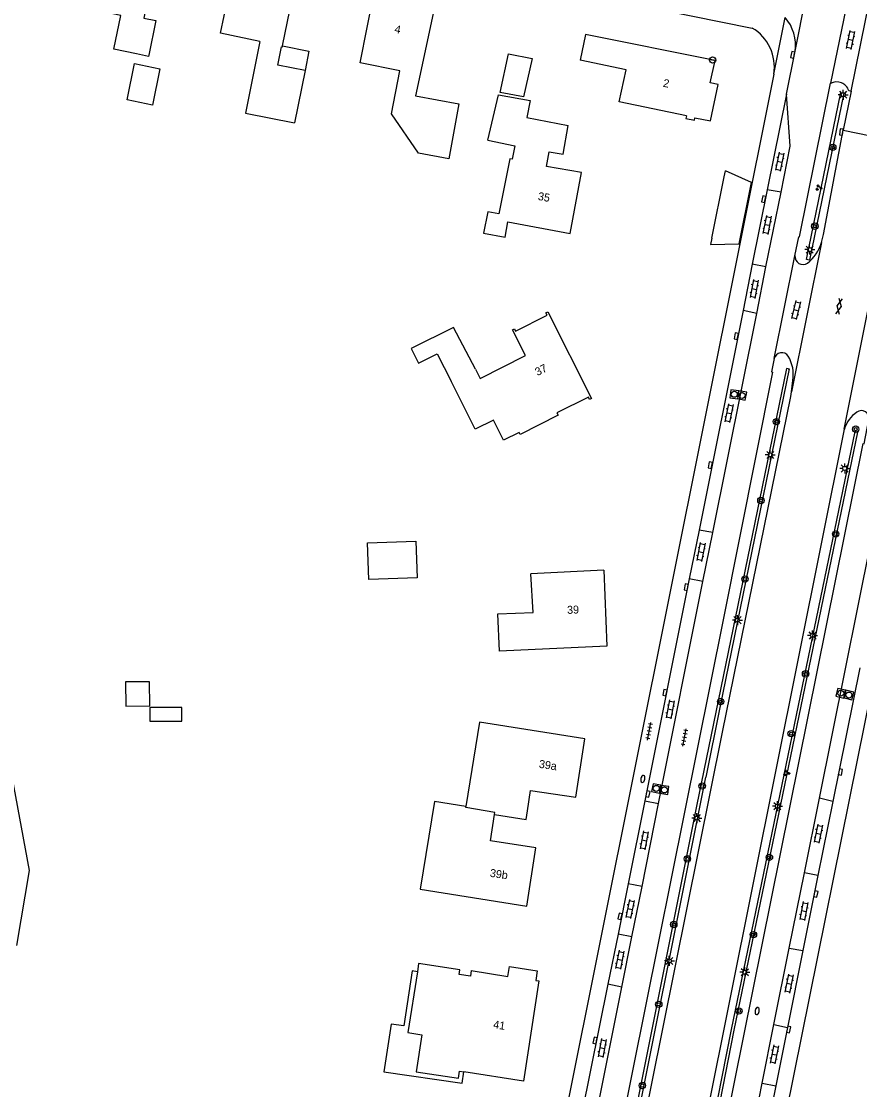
# Model space of a CAD drawing. Extents: x 131000 to 133013, y 393000 to 396501.
# Drawn here: x 132476.7 to 132581.5, y 394624.9 to 394758.4 of the extents above; entities that cross this region are included whole.
import ezdxf

# ---------------------------------------------------------------- set-up
doc = ezdxf.new("R2010")
doc.units = 0
for name, color, linetype in [('gg-afsc-erfafscheiding', 7, 'Continuous'), ('gg-anno-huisnummerreeks BGT', 7, 'Continuous'), ('gg-bbg-bijgebouw', 7, 'Continuous'), ('gg-bbg-gedigitaliseerde bebouwing', 7, 'Continuous'), ('gg-bbg-gedigitaliseerde bijgebouw', 7, 'Continuous'), ('gg-bbg-hoofdgebouw', 7, 'Continuous'), ('gg-bbg-luifel en loopbrug', 7, 'Continuous'), ('gg-bbg-onder overbouw', 7, 'Continuous'), ('gg-bbg-pand overbouw', 7, 'Continuous'), ('gg-bbg-tussenscheiding', 7, 'Continuous'), ('gg-knt-verharding', 7, 'Continuous'), ('gg-knt-verharding nz', 7, 'Continuous'), ('gt-grn-groengrens', 7, 'Continuous'), ('gt-grn-weggrens', 7, 'Continuous'), ('gt-symb-boom', 7, 'Continuous'), ('gt-symb-brandkraan', 7, 'Continuous'), ('gt-symb-gesloten verharding', 7, 'Continuous'), ('gt-symb-groenvak', 7, 'Continuous'), ('gt-symb-hoogtemerk', 7, 'Continuous'), ('gt-symb-klinker verharding', 7, 'Continuous'), ('gt-symb-kolk', 7, 'Continuous'), ('gt-symb-lichtmast', 7, 'Continuous'), ('gt-symb-rioolschacht', 7, 'Continuous'), ('gt-symb-tegel verharding', 7, 'Continuous')]:
    doc.layers.add(name, color=color, linetype=linetype)

# ---------------------------------------------------------------- blocks, each defined once
blk = doc.blocks.new('gt0-BOOM')
at = {"layer": 'gt-symb-boom'}
for radius in [0.4, 0.2]:
    blk.add_circle((0, 0), radius, dxfattribs=at)
blk = doc.blocks.new('gt0-LMAST')
at = {"layer": 'gt-symb-lichtmast'}
for p, q in [((-0.18, 0.17), (-0.45, 0.44)), ((-0.01, 0.25), (-0.01, 0.62)), ((0.17, 0.17), (0.44, 0.44)), ((-0.26, 0), (-0.63, 0)), ((-0.18, -0.18), (-0.45, -0.45)), ((-0.01, -0.25), (-0.01, -0.63)), ((0.44, -0.45), (0.17, -0.18)), ((0.24, 0), (0.62, 0))]:
    blk.add_line(p, q, dxfattribs=at)
blk.add_circle((-0.01, 0), 0.25, dxfattribs=at)
blk = doc.blocks.new('gt0-KL1')
at = {"layer": 'gt-symb-klinker verharding'}
for p, q in [((-1.15, 0.3), (1.15, 0.3)), ((-1, -0.3), (-1, 0.3)), ((-0.5, 0.3), (-0.5, 0.45)), ((0, -0.3), (0, 0.3)), ((0.5, 0.3), (0.5, 0.45)), ((1, -0.3), (1, 0.3)), ((-1.15, -0.3), (1.15, -0.3)), ((-0.5, -0.45), (-0.5, -0.3)), ((0.5, -0.45), (0.5, -0.3))]:
    blk.add_line(p, q, dxfattribs=at)
blk = doc.blocks.new('gt0-KOLK')
at = {"layer": 'gt-symb-kolk'}
blk.add_lwpolyline([(0, 0), (0.37, 0), (0.37, 0.4), (-0.38, 0.4), (-0.38, 0), (0, 0)], dxfattribs=at)
blk = doc.blocks.new('gt0-RS')
at = {"layer": 'gt-symb-rioolschacht'}
blk.add_lwpolyline([(-0.5, -0.5), (0.5, -0.5), (0.5, 0.5), (-0.5, 0.5)], close=True, dxfattribs=at)
blk.add_circle((0, 0), 0.375, dxfattribs=at)
blk = doc.blocks.new('gt0-GRVAK')
at = {"layer": 'gt-symb-groenvak'}
for p, q in [((-0.11, 0.19), (-0.23, 0.24)), ((-0.18, 0.15), (0.09, 0.15)), ((-0.09, 0.21), (-0.16, 0.32)), ((-0.05, 0.21), (-0.05, 0.39)), ((0, 0.21), (0.06, 0.32)), ((0.02, 0.19), (0.13, 0.24)), ((0.26, -0.05), (0.2, 0.06)), ((0.31, -0.05), (0.31, 0.13)), ((0.35, -0.05), (0.41, 0.06)), ((-0.24, -0.23), (-0.36, -0.18)), ((-0.32, -0.26), (-0.05, -0.26)), ((-0.23, -0.21), (-0.29, -0.09)), ((-0.18, -0.2), (-0.18, -0.02)), ((-0.14, -0.21), (-0.07, -0.09)), ((-0.12, -0.23), (0, -0.18)), ((0.24, -0.07), (0.12, -0.02)), ((0.17, -0.11), (0.44, -0.11)), ((0.37, -0.07), (0.49, -0.02))]:
    blk.add_line(p, q, dxfattribs=at)
blk = doc.blocks.new('gt0-GESVH1')
at = {"layer": 'gt-symb-gesloten verharding'}
for p, q in [((-0.99, -0.26), (0.01, 0.24)), ((0.01, -0.26), (-0.99, 0.24)), ((0.01, 0.24), (1.01, -0.26)), ((1.01, 0.24), (0.01, -0.26))]:
    blk.add_line(p, q, dxfattribs=at)
blk = doc.blocks.new('gt0-HMERK')
at = {"layer": 'gt-symb-hoogtemerk'}
blk.add_circle((0, 0), 0.4, dxfattribs=at)
blk.add_text('N.A.P', height=0.2, dxfattribs=at).set_placement((-0.35, -0.1))
blk = doc.blocks.new('gt0-TEG1')
at = {"layer": 'gt-symb-tegel verharding'}
for p, q in [((-1.12, 0), (1.12, 0)), ((-0.9, -0.25), (-0.9, 0.25)), ((-0.45, -0.25), (-0.45, 0.25)), ((0, -0.25), (0, 0.25)), ((0.45, -0.25), (0.45, 0.25)), ((0.9, -0.25), (0.9, 0.25))]:
    blk.add_line(p, q, dxfattribs=at)
blk = doc.blocks.new('gt0-BR')
at = {"layer": 'gt-symb-brandkraan'}
for centre, radius, start, end in [((-0.24, 0), 0.206, 107.5669, 252.4331), ((0.6, -2.66), 3, 106.892, 107.5669), ((0, -0.69), 0.938, 73.108, 106.892), ((-0.6, -2.66), 3, 72.4331, 73.108), ((0.24, 0), 0.206, 287.567, 72.4331), ((0.6, 2.66), 3, 252.4331, 253.108), ((0, 0.69), 0.938, 253.108, 286.8921), ((-0.6, 2.66), 3, 286.8921, 287.567)]:
    blk.add_arc(centre, radius, start, end, dxfattribs=at)

msp = doc.modelspace()

# ---------------------------------------------------------------- linework, layer by layer
at = {"layer": 'gg-afsc-erfafscheiding'}
msp.add_lwpolyline([(132468.18, 394750.69), (132463.44, 394728.72), (132472.07, 394682.73), (132477.72, 394652.3), (132476.14, 394642.93)], dxfattribs=at)
at = {"layer": 'gg-bbg-bijgebouw'}
msp.add_lwpolyline([(132537.6, 394754.32), (132540.53, 394753.76), (132539.47, 394748.94), (132536.54, 394749.51), (132537.6, 394754.32)], dxfattribs=at)
at = {"layer": 'gg-bbg-gedigitaliseerde bebouwing'}
for p, q in [((132512.19, 394752.24), (132510.85, 394745.7)), ((132549.49, 394689.81), (132540.39, 394689.38)), ((132539.46, 394626.01), (132532.02, 394627.18))]:
    msp.add_line(p, q, dxfattribs=at)
for points in [[(132491.11, 394754.31), (132488.3, 394754.89), (132489.17, 394759.13), (132484.36, 394760.11), (132486.17, 394769.04)], [(132506.53, 394755.85), (132501.64, 394756.91), (132503.44, 394765.6)], [(132524.01, 394752.21), (132519.05, 394753.22), (132520.83, 394762.06)], [(132506.53, 394755.85), (132504.74, 394746.92), (132510.85, 394745.7)], [(132492.67, 394754.17), (132492.63, 394753.98), (132491.11, 394754.31)], [(132559.81, 394746.57), (132551.42, 394748.31), (132552.29, 394752.32), (132546.56, 394753.55)], [(132531.4, 394748.07), (132530.13, 394741.2), (132526.35, 394741.9), (132522.97, 394746.82), (132524.01, 394752.21)], [(132535.02, 394743.56), (132538.38, 394742.83), (132538.06, 394741.15)], [(132538.06, 394741.15), (132537.75, 394741.21), (132536.38, 394734.33), (132535.01, 394734.6), (132534.48, 394731.94)], [(132533.46, 394714.95), (132530.71, 394720.14), (132525.44, 394717.51)], [(132525.44, 394717.51), (132526.36, 394715.7), (132528.69, 394716.87), (132530.42, 394713.42)], [(132533.46, 394714.95), (132534.05, 394713.79), (132539.72, 394716.66)], [(132543.8, 394709.17), (132539.06, 394706.78), (132538.94, 394707.03), (132536.99, 394706.05), (132535.72, 394708.58), (132533.45, 394707.43), (132530.42, 394713.42)], [(132549.87, 394680.33), (132536.45, 394679.7), (132536.26, 394684.37), (132540.66, 394684.55), (132540.39, 394689.38)], [(132547.11, 394668.78), (132533.98, 394670.86), (132532.27, 394660.31)], [(132532.27, 394660.31), (132528.35, 394660.95), (132526.56, 394649.96), (132539.88, 394647.84)], [(132532.94, 394639.81), (132532.83, 394639.11), (132531.43, 394639.32), (132531.52, 394639.92), (132526.37, 394640.71), (132526.21, 394639.67)], [(132526.21, 394639.67), (132525.04, 394632.06), (132526.78, 394631.79), (132526.07, 394627.17), (132531.36, 394626.36), (132531.49, 394627.26), (132532.02, 394627.18)]]:
    msp.add_lwpolyline(points, dxfattribs=at)
at = {"layer": 'gg-bbg-gedigitaliseerde bijgebouw'}
for points in [[(132490.88, 394753.1), (132494.05, 394752.45), (132493.13, 394747.92), (132489.95, 394748.57), (132490.88, 394753.1)], [(132520.16, 394688.66), (132520, 394693.24), (132526, 394693.46), (132526.17, 394688.88), (132520.16, 394688.66)], [(132489.78, 394672.84), (132492.8, 394672.88), (132492.76, 394675.9), (132489.74, 394675.86), (132489.78, 394672.84)], [(132492.8, 394672.68), (132492.8, 394670.98), (132496.8, 394670.98), (132496.8, 394672.68), (132492.8, 394672.68)]]:
    msp.add_lwpolyline(points, dxfattribs=at)
at = {"layer": 'gg-bbg-hoofdgebouw'}
for p, q in [((132549.49, 394689.81), (132549.87, 394680.33)), ((132541.38, 394638.51), (132539.46, 394626.01))]:
    msp.add_line(p, q, dxfattribs=at)
for points in [[(132486.17, 394769.04), (132493.78, 394767.52), (132492.03, 394758.8), (132493.53, 394758.47), (132492.67, 394754.17)], [(132509.38, 394755.34), (132511.14, 394764.06), (132503.44, 394765.6)], [(132520.83, 394762.06), (132528.43, 394760.53), (132525.98, 394749.07), (132531.4, 394748.07)], [(132559.81, 394746.57), (132559.75, 394746.25), (132560.82, 394746.04), (132560.88, 394746.35), (132562.83, 394745.96), (132563.78, 394750.48), (132562.8, 394750.69), (132563.4, 394753.49), (132547.21, 394756.76), (132546.56, 394753.55)], [(132535.02, 394743.56), (132536.36, 394749.22), (132540.29, 394748.48), (132539.89, 394746.36), (132545.06, 394745.38)], [(132546.71, 394739.49), (132542.34, 394740.24), (132542.66, 394742.08), (132544.44, 394741.78), (132545.06, 394745.38)], [(132534.48, 394731.94), (132537.16, 394731.44), (132537.52, 394733.33), (132545.28, 394731.87), (132546.71, 394739.49)], [(132539.72, 394716.66), (132538.1, 394719.86), (132538.34, 394719.98), (132538.48, 394719.69), (132542.41, 394721.68), (132542.27, 394721.97), (132542.51, 394722.09), (132547.97, 394711.28), (132547.72, 394711.15), (132547.57, 394711.44), (132543.64, 394709.47), (132543.8, 394709.17)], [(132539.96, 394659.78), (132540.36, 394662.32), (132546, 394661.47), (132547.11, 394668.78)], [(132539.88, 394647.84), (132540.99, 394655.14), (132535.34, 394656.02), (132535.84, 394659.29)], [(132535.84, 394659.29), (132539.78, 394658.67), (132539.96, 394659.78)], [(132532.94, 394639.81), (132537.53, 394639.09), (132537.72, 394640.31), (132541.16, 394639.78), (132540.99, 394638.56), (132541.38, 394638.51)]]:
    msp.add_lwpolyline(points, dxfattribs=at)
at = {"layer": 'gg-bbg-luifel en loopbrug'}
for p, q in [((132562.98, 394731.29), (132564.52, 394738.94)), ((132564.52, 394738.94), (132564.68, 394739.73)), ((132567.95, 394738.25), (132564.68, 394739.73)), ((132566.41, 394730.6), (132567.95, 394738.25))]:
    msp.add_line(p, q, dxfattribs=at)
for points in [[(132562.98, 394731.29), (132562.82, 394730.51), (132566.41, 394730.6)], [(132526.21, 394639.67), (132525.57, 394639.77), (132524.51, 394632.89), (132522.93, 394633.13), (132522.01, 394627.15), (132531.82, 394625.73), (132532.02, 394627.18)]]:
    msp.add_lwpolyline(points, dxfattribs=at)
at = {"layer": 'gg-bbg-onder overbouw'}
msp.add_lwpolyline([(132512.19, 394752.24), (132508.78, 394752.92), (132509.24, 394755.21), (132509.35, 394755.18), (132509.38, 394755.34)], dxfattribs=at)
at = {"layer": 'gg-bbg-pand overbouw'}
msp.add_lwpolyline([(132509.38, 394755.34), (132512.65, 394754.66), (132512.19, 394752.24)], dxfattribs=at)
at = {"layer": 'gg-bbg-tussenscheiding'}
msp.add_lwpolyline([(132535.84, 394659.29), (132535.88, 394659.56), (132532.25, 394660.2), (132532.27, 394660.31)], dxfattribs=at)
at = {"layer": 'gg-knt-verharding'}
for p, q in [((132478.82, 394775.59), (132568.05, 394757.55)), ((132573.38, 394754.64), (132577.64, 394775.61)), ((132580.17, 394762.15), (132577.83, 394750.64)), ((132572.32, 394749.27), (132573.38, 394754.64)), ((132570.73, 394751.79), (132536.42, 394580.45)), ((132580.38, 394749.66), (132579.4, 394744.8)), ((132580.11, 394749.73), (132580.38, 394749.66)), ((132572.32, 394749.27), (132569.92, 394737.35)), ((132579.4, 394744.8), (132586.72, 394743.3)), ((132569.92, 394737.35), (132568.05, 394728.05)), ((132569.75, 394727.7), (132571.64, 394737.04)), ((132576.68, 394730.75), (132572.93, 394712.09)), ((132568.05, 394728.05), (132566.89, 394722.25)), ((132570.78, 394716.26), (132573.37, 394729.11)), ((132568.6, 394721.9), (132569.75, 394727.7)), ((132579.54, 394707.46), (132582.8, 394723.88)), ((132566.89, 394722.25), (132561.39, 394694.84)), ((132563.12, 394694.52), (132568.6, 394721.9)), ((132572.93, 394712.09), (132573.12, 394713.52)), ((132579.54, 394707.46), (132559.83, 394609.4)), ((132576.42, 394661.33), (132585.72, 394707.61)), ((132561.39, 394694.84), (132560.18, 394688.73)), ((132561.88, 394688.41), (132563.12, 394694.52)), ((132560.18, 394688.73), (132554.64, 394661.02)), ((132556.33, 394660.67), (132561.88, 394688.41)), ((132581.48, 394677.63), (132578.11, 394660.93)), ((132583.09, 394675.81), (132562.81, 394575.13)), ((132574.55, 394652.02), (132576.42, 394661.33)), ((132554.64, 394661.02), (132552.54, 394650.63)), ((132554.28, 394650.31), (132556.33, 394660.67)), ((132578.11, 394660.93), (132576.24, 394651.68)), ((132572.66, 394642.63), (132574.55, 394652.02)), ((132576.24, 394651.68), (132574.35, 394642.32)), ((132552.54, 394650.63), (132551.28, 394644.38)), ((132553.01, 394644.02), (132554.28, 394650.31)), ((132551.28, 394644.38), (132550.02, 394638.11)), ((132551.75, 394637.73), (132553.01, 394644.02)), ((132570.74, 394633.07), (132572.66, 394642.63)), ((132574.35, 394642.32), (132572.44, 394632.71)), ((132550.02, 394638.11), (132546.77, 394621.98)), ((132548.51, 394621.65), (132551.75, 394637.73)), ((132569.27, 394625.75), (132570.74, 394633.07)), ((132572.44, 394632.71), (132570.97, 394625.41)), ((132568.12, 394619.89), (132569.27, 394625.75)), ((132570.97, 394625.41), (132569.78, 394619.51))]:
    msp.add_line(p, q, dxfattribs=at)
for points in [[(132573.37, 394729.11), (132573.85, 394731.48), (132573.96, 394731.46), (132577.83, 394750.64)], [(132571.64, 394737.04), (132572.79, 394742.8), (132572.32, 394749.27)], [(132576.68, 394730.75), (132576.92, 394731.74), (132579.4, 394744.8)], [(132570.78, 394716.26), (132570.45, 394714.6), (132570.55, 394714.58), (132564.39, 394683.63), (132549.87, 394611.33)], [(132552.5, 394610.82), (132564.32, 394669.58), (132572.86, 394711.51), (132572.93, 394712.09)], [(132562.42, 394608.94), (132581.89, 394705.64), (132582.01, 394705.62), (132582.62, 394708.65)]]:
    msp.add_lwpolyline(points, dxfattribs=at)
for centre, radius, start, end in [((132568.1, 394755.4), 5.34, 351.7653, 40.6774), ((132565.13, 394752.69), 5.67, 350.8019, 59.0217), ((132578.58, 394749.21), 1.61, 18.5523, 117.8969), ((132571.97, 394732.09), 4.9, 307.2267, 344.1106), ((132574.36, 394729.01), 0.996, 173.957, 304.788), ((132571.73, 394716.03), 0.973, 33.6216, 166.7586), ((132568.55, 394714.24), 4.62, 351.1335, 30.3712), ((132583.34, 394706.29), 3.97, 124.2864, 163.0259), ((132581.67, 394708.79), 0.967, 351.8788, 125.4974)]:
    msp.add_arc(centre, radius, start, end, dxfattribs=at)
at = {"layer": 'gg-knt-verharding nz'}
for p, q in [((132580.38, 394749.66), (132582.87, 394761.88)), ((132571.64, 394737.04), (132569.92, 394737.35)), ((132569.75, 394727.7), (132568.05, 394728.05)), ((132568.6, 394721.9), (132566.89, 394722.25)), ((132563.12, 394694.52), (132561.39, 394694.84)), ((132561.88, 394688.41), (132560.18, 394688.73)), ((132578.11, 394660.93), (132576.42, 394661.33)), ((132554.64, 394661.02), (132556.33, 394660.67)), ((132576.24, 394651.68), (132574.55, 394652.02)), ((132554.28, 394650.31), (132552.54, 394650.63)), ((132553.01, 394644.02), (132551.28, 394644.38)), ((132572.66, 394642.63), (132574.35, 394642.32)), ((132551.75, 394637.73), (132550.02, 394638.11)), ((132570.74, 394633.07), (132572.44, 394632.71)), ((132569.27, 394625.75), (132570.97, 394625.41))]:
    msp.add_line(p, q, dxfattribs=at)
at = {"layer": 'gt-grn-groengrens'}
for points in [[(132575, 394728.58), (132574.8, 394728.62), (132579.09, 394749.5), (132579.48, 394749.42), (132575.2, 394728.54), (132575, 394728.58)], [(132572.52, 394714.99), (132572.33, 394715.03), (132561.09, 394660.34), (132551.26, 394611.22), (132551.65, 394611.14), (132562.23, 394663.99)], [(132572.52, 394714.99), (132572.67, 394714.96), (132563.98, 394672.66), (132562.23, 394663.99)], [(132561.23, 394609.15), (132565.79, 394632.38), (132581.24, 394707.08), (132580.85, 394707.17), (132565.4, 394632.46), (132560.84, 394609.22)]]:
    msp.add_lwpolyline(points, dxfattribs=at)
at = {"layer": 'gt-grn-weggrens'}
msp.add_line((132570.73, 394751.79), (132572.15, 394758.88), dxfattribs=at)

# ---------------------------------------------------------------- block references
at = {"layer": 'gt-symb-boom'}
for p in [(132578.1, 394742.64), (132575.86, 394732.8), (132571.05, 394708.38), (132580.96, 394707.44), (132569.12, 394698.53), (132578.46, 394694.35), (132567.13, 394688.73), (132574.7, 394676.87), (132564.1, 394673.41), (132572.9, 394669.4), (132561.78, 394662.87), (132559.93, 394653.76), (132570.18, 394653.96), (132558.24, 394645.56), (132568.19, 394644.3), (132556.36, 394635.6), (132566.38, 394634.76), (132554.31, 394625.45)]:
    msp.add_blockref('gt0-BOOM', p, dxfattribs=at)
at = {"layer": 'gt-symb-brandkraan'}
for p, rotation in [((132554.38, 394663.76), -101.07387115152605), ((132568.65, 394634.76), 78.86988891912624)]:
    msp.add_blockref('gt0-BR', p, dxfattribs=dict(at, rotation=rotation))
at = {"layer": 'gt-symb-gesloten verharding', "rotation": -101.36613785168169}
msp.add_blockref('gt0-GESVH1', (132578.9, 394722.8), dxfattribs=at)
at = {"layer": 'gt-symb-groenvak'}
for p in [(132576.34, 394737.6), (132572.31, 394664.48)]:
    msp.add_blockref('gt0-GRVAK', p, dxfattribs=at)
at = {"layer": 'gt-symb-hoogtemerk'}
msp.add_blockref('gt0-HMERK', (132563.09, 394753.55), dxfattribs=at)
at = {"layer": 'gt-symb-klinker verharding'}
for p, rotation in [((132580.33, 394756.05), 78.52151796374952), ((132571.46, 394740.85), -100.83791044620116), ((132569.89, 394732.96), -100.83791044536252), ((132568.27, 394724.96), -100.83791044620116), ((132573.51, 394722.31), -103.35534096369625), ((132565.14, 394709.44), -100.83791044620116), ((132561.63, 394692.11), -100.83791044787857), ((132557.79, 394672.44), -100.83791044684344), ((132576.3, 394656.91), -101.13011108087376), ((132554.54, 394656.08), -100.83791044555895), ((132552.77, 394647.51), -100.83791044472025), ((132574.48, 394647.25), -101.13011108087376), ((132551.49, 394641.16), -100.83791044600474), ((132572.64, 394638.19), -101.13011108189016), ((132549.3, 394630.13), -100.83791044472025), ((132570.79, 394629.33), -101.13011108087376)]:
    msp.add_blockref('gt0-KL1', p, dxfattribs=dict(at, rotation=rotation))
at = {"layer": 'gt-symb-kolk'}
for p, rotation in [((132573.29, 394754.16), 78.57767893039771), ((132579.37, 394744.54), 83.62817759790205), ((132569.66, 394736.13), 78.17329607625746), ((132566.23, 394719.03), 78.52151796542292), ((132562.99, 394702.9), 78.633862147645), ((132559.98, 394687.68), 79.63367739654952), ((132557.33, 394674.49), 78.63386214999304), ((132578.85, 394664.65), -101.42232107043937), ((132554.81, 394661.9), -101.29870020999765), ((132575.79, 394649.41), -101.24252570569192), ((132551.72, 394646.55), 78.63386214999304), ((132572.39, 394632.49), -103.35534096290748), ((132548.6, 394631.04), 78.63386214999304)]:
    msp.add_blockref('gt0-KOLK', p, dxfattribs=dict(at, rotation=rotation))
at = {"layer": 'gt-symb-lichtmast'}
for p in [(132579.42, 394749.22), (132575.22, 394729.87), (132570.3, 394704.23), (132579.6, 394702.54), (132566.2, 394683.59), (132575.58, 394681.67), (132571.19, 394660.34), (132561.14, 394658.86), (132557.69, 394641.02), (132567.12, 394639.6)]:
    msp.add_blockref('gt0-LMAST', p, dxfattribs=at)
at = {"layer": 'gt-symb-rioolschacht'}
for p, rotation in [((132565.8, 394711.8), -8.105793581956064), ((132566.78, 394711.65), 79.04956573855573), ((132579.1, 394674.46), -13.119144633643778), ((132580.11, 394674.23), 76.29711003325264), ((132556.05, 394662.57), -11.006664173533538), ((132557.06, 394662.38), -98.68085058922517)]:
    msp.add_blockref('gt0-RS', p, dxfattribs=dict(at, rotation=rotation))
at = {"layer": 'gt-symb-tegel verharding', "rotation": 78.63386214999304}
for p in [(132555.16, 394669.71), (132559.57, 394668.93)]:
    msp.add_blockref('gt0-TEG1', p, dxfattribs=at)

# ---------------------------------------------------------------- texts
at = {"layer": 'gg-anno-huisnummerreeks BGT'}
for s, rotation, p in [('4', 348.6, (132523.3, 394756.97)), ('2', 348.6, (132556.83, 394750.23)), ('35', 349.4, (132541.21, 394736.09)), ('37', 26.8, (132541.21, 394714.07)), ('39', 2.3, (132544.93, 394684.36)), ('39a', 351.4, (132541.34, 394665.16)), ('39b', 351.4, (132535.22, 394651.54)), ('41', 351.3, (132535.64, 394632.62))]:
    msp.add_text(s, height=1, rotation=rotation, dxfattribs=at).set_placement(p)

doc.saveas('drawing.dxf')
